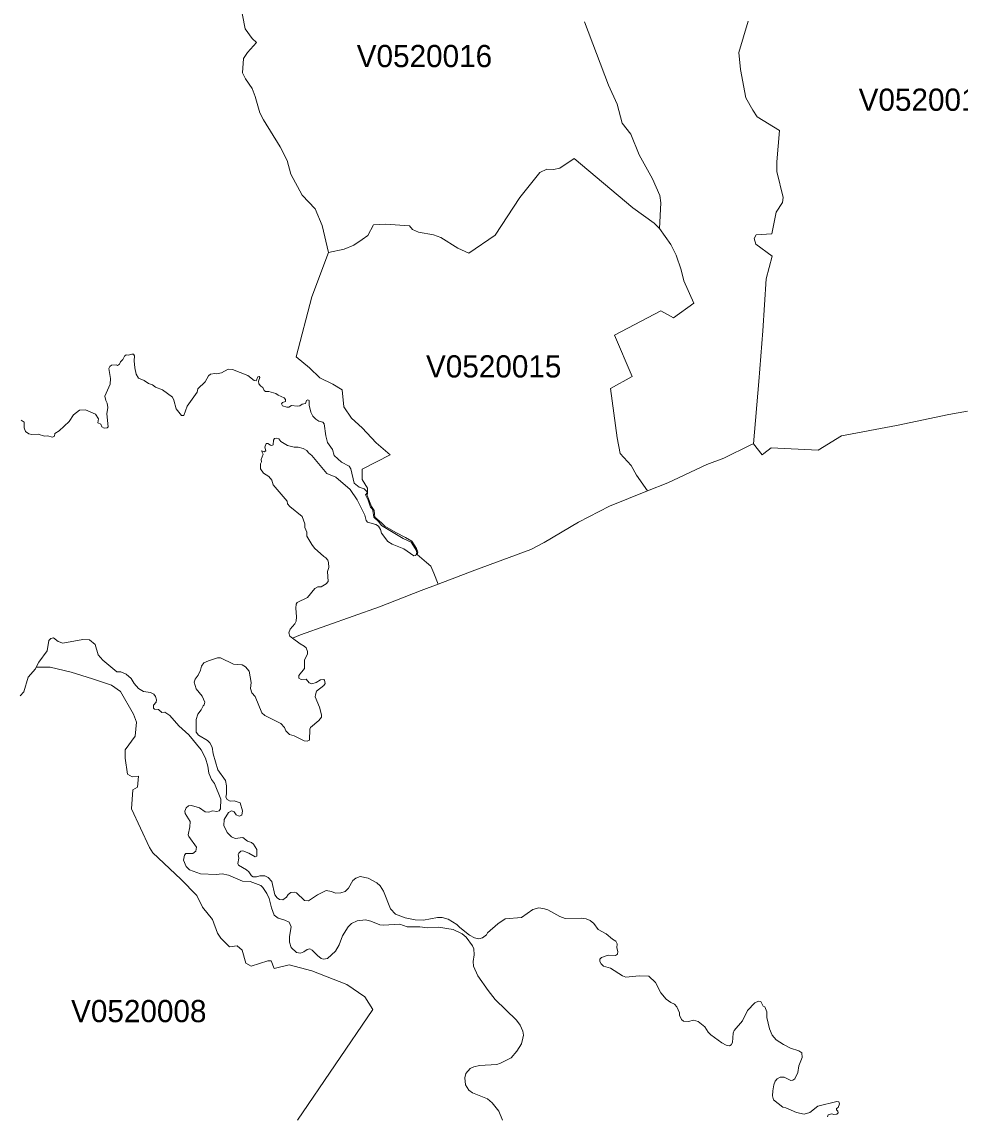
# Model space of a CAD drawing. Extents: x 369010 to 735936, y 6377141 to 6616555.
# Drawn here: x 475060 to 479285, y 6542045 to 6546972 of the extents above; entities that cross this region are included whole.
import ezdxf
from ezdxf.enums import TextEntityAlignment as Align

# ---------------------------------------------------------------- set-up
doc = ezdxf.new("R2010")
doc.units = 0
doc.header["$LTSCALE"] = 40
doc.layers.add('3', color=7, linetype='Continuous', lineweight=13)
doc.layers.add('4', color=7, linetype='Continuous')

msp = doc.modelspace()

# ---------------------------------------------------------------- linework, layer by layer
at = {"layer": '3'}
for points in [[(476322.01, 6546192.07), (476270.53, 6546286.74), (476253.65, 6546347.64), (476223.2, 6546409.7), (476147.4, 6546530.69), (476131.68, 6546562.3), (476109.66, 6546635.78), (476096.92, 6546672.69), (476066.47, 6546715.72), (476052.9, 6546743.69), (476057.03, 6546807.91), (476075.9, 6546834.06), (476115.95, 6546879.4), (476096.92, 6546898.27), (476065.47, 6546941.47), (476041.31, 6547063.45)], [(476041.31, 6547063.45), (476065.47, 6546941.47), (476096.92, 6546898.27), (476115.95, 6546879.4), (476075.9, 6546834.06), (476057.03, 6546807.91), (476052.9, 6546743.69), (476066.47, 6546715.72), (476096.92, 6546672.69), (476109.66, 6546635.78), (476131.68, 6546562.3), (476147.4, 6546530.69), (476223.2, 6546409.7), (476253.65, 6546347.64), (476270.53, 6546286.74), (476322.01, 6546192.07), (476379.77, 6546130.33), (476412.37, 6546055.69), (476439.84, 6545933.88), (476510.68, 6545948.28), (476553.88, 6545967.48), (476592.11, 6545992.63), (476617.43, 6546010.67), (476643.74, 6546058.51), (476697.7, 6546060.99), (476805.77, 6546053.71), (476818.85, 6546036.99), (476845.33, 6546025.07), (476913.19, 6546013.98), (476946.78, 6546000.74), (477022.42, 6545952.75), (477072.73, 6545931.23), (477190.4, 6546011.67), (477301.46, 6546181.64), (477392.65, 6546294.35), (477423.93, 6546309.91), (477453.89, 6546307.59), (477481.53, 6546313.55), (477546.24, 6546357.9), (477811.38, 6546134.8), (477907.37, 6546065.29), (477931.37, 6546041.29), (477937.32, 6546157.64), (477932.52, 6546190.08), (477900.09, 6546265.55), (477839.01, 6546373.62), (477801.94, 6546466.64), (477763.55, 6546516.95), (477740.71, 6546602.19), (477701.15, 6546687.42), (477593.24, 6546972.58)], [(477593.24, 6546972.58), (477701.15, 6546687.42), (477740.71, 6546602.19), (477763.55, 6546516.95), (477801.94, 6546466.64), (477839.01, 6546373.62), (477900.09, 6546265.55), (477932.52, 6546190.08), (477937.32, 6546157.64), (477931.37, 6546041.29), (477981.51, 6545969.79), (478006.5, 6545921.63), (478028.68, 6545855.6), (478040.6, 6545806.44), (478085.78, 6545706.31), (477993.6, 6545639.28), (477937.49, 6545671.23), (477728.13, 6545561.17), (477808.23, 6545375.8), (477710.09, 6545321.68), (477740.21, 6545100.07), (477754.28, 6545029.07), (477803.27, 6544974.95), (477827.43, 6544931.92), (477877.08, 6544860.09), (477968.44, 6544896.83), (478144.2, 6544979.25), (478220.5, 6545007.89), (478343.14, 6545068.13), (478354.06, 6545073.09), (478378.39, 6545352.46), (478396.27, 6545580.53), (478411.99, 6545814.88), (478438.47, 6545917), (478365.15, 6545971.12), (478357.87, 6545997.6), (478366.31, 6546013.16), (478437.15, 6546017.96), (478456.51, 6546115.27), (478485.31, 6546159.79), (478487.63, 6546181.47), (478459.99, 6546299.15), (478459.99, 6546342.51), (478472.07, 6546483.52), (478371.11, 6546544.92), (478350.75, 6546574.88), (478320.63, 6546630.16), (478295.47, 6546757.59), (478288.52, 6546834.06), (478330.56, 6546975.89)], [(478330.56, 6546975.89), (478288.52, 6546834.06), (478295.47, 6546757.59), (478320.63, 6546630.16), (478350.75, 6546574.88), (478371.11, 6546544.92), (478472.07, 6546483.52), (478459.99, 6546342.51), (478459.99, 6546299.15), (478487.63, 6546181.47), (478485.31, 6546159.79), (478456.51, 6546115.27), (478437.15, 6546017.96), (478366.31, 6546013.16), (478357.87, 6545997.6)], [(475503.59, 6545441.01), (475514.51, 6545452.76), (475521.13, 6545467.49), (475529.24, 6545472.95), (475539.34, 6545470.97), (475554.89, 6545476.59), (475562.34, 6545475.6), (475567.47, 6545468.98), (475565.65, 6545446.31), (475567.8, 6545413.87), (475574.92, 6545385.9), (475584.52, 6545368.68), (475610.34, 6545356.93), (475630.03, 6545343.53), (475648.24, 6545338.07), (475661.64, 6545326.98), (475693.26, 6545315.72), (475737.11, 6545282.13), (475744.56, 6545269.22), (475753.66, 6545230.16), (475777.99, 6545199.54), (475788.25, 6545199.37), (475804.31, 6545242.57), (475849.66, 6545304.97), (475852.14, 6545319.86), (475885.41, 6545351.97), (475899.97, 6545378.95), (475909.07, 6545385.9), (475928.11, 6545389.37), (475936.88, 6545388.05), (475957.9, 6545392.02), (475988.85, 6545407.91), (476007.71, 6545407.25), (476076.4, 6545380.27), (476106.35, 6545357.26), (476114.13, 6545356.27), (476122.57, 6545374.15), (476128.03, 6545375.8), (476131.34, 6545370.5), (476125.22, 6545354.29), (476126.38, 6545342.53), (476134.99, 6545332.27), (476145.41, 6545326.65), (476151.04, 6545313.08), (476156.83, 6545308.11), (476171.4, 6545307.78), (476203.34, 6545299.34), (476214.26, 6545291.23), (476241.07, 6545280.14), (476247.03, 6545272.36), (476247.36, 6545262.6), (476232.63, 6545258.46), (476228.83, 6545252.5), (476233.3, 6545243.07), (476253.16, 6545237.94), (476262.26, 6545237.94), (476274.01, 6545244.72), (476298.67, 6545241.25), (476311.25, 6545244.06), (476321.51, 6545251.18), (476336.9, 6545253.49), (476340.71, 6545267.56), (476347.16, 6545270.71), (476352.79, 6545267.23), (476353.78, 6545246.05), (476361.23, 6545215.59), (476370.33, 6545197.55), (476383.9, 6545183.32), (476397.48, 6545174.88), (476414.69, 6545169.42), (476421.47, 6545163.13), (476427.93, 6545108.35), (476436.04, 6545079.05), (476457.72, 6545047.11), (476466.49, 6545019.31), (476498.27, 6544989.68), (476533.19, 6544971.81), (476541.13, 6544959.06), (476555.37, 6544895.67), (476578.37, 6544877.47), (476601.54, 6544869.03), (476615.61, 6544854.13), (476616.44, 6544872.83), (476592.6, 6544911.89), (476591.45, 6544957.57), (476718.55, 6545023.44), (476655, 6545076.24), (476591.45, 6545144.76), (476543.45, 6545187.95), (476509.85, 6545238.27), (476501.41, 6545316.22), (476459.37, 6545341.38), (476401.78, 6545370.17), (476355.11, 6545414.69), (476295.03, 6545463.85), (476364.71, 6545734.94), (476439.84, 6545933.88), (476412.37, 6546055.69), (476379.77, 6546130.33), (476322.01, 6546192.07)], [(478357.87, 6545997.6), (478365.15, 6545971.12), (478438.47, 6545917), (478411.99, 6545814.88), (478396.27, 6545580.53), (478378.39, 6545352.46), (478354.06, 6545073.09)], [(475056.73, 6545178.85), (475069.31, 6545169.42), (475070.3, 6545145.09), (475075.93, 6545128.21), (475090.99, 6545118.11), (475104.06, 6545114.47), (475132.86, 6545115.79), (475161.49, 6545106.69), (475175.56, 6545109.01), (475198.07, 6545101.73), (475206.51, 6545107.35), (475207.5, 6545119.1), (475227.03, 6545130.69), (475273.04, 6545172.4), (475292.4, 6545203.18), (475319.38, 6545224.03), (475345.37, 6545226.02), (475390.38, 6545205.83), (475404.78, 6545185.31), (475402.13, 6545167.43), (475414.55, 6545160.98), (475419.02, 6545149.56), (475429.77, 6545143.43), (475443.68, 6545143.76), (475448.64, 6545149.23), (475441.52, 6545207.48), (475445.99, 6545236.28), (475444.34, 6545255.48), (475437.55, 6545267.89), (475433.58, 6545286.76), (475457.25, 6545341.38), (475459.23, 6545366.04), (475451.45, 6545411.55), (475455.1, 6545419.99), (475462.54, 6545426.45), (475484.39, 6545427.77), (475489.52, 6545424.46), (475498.95, 6545431.08), (475503.59, 6545441.01)], [(479318.46, 6545219.23), (479233.72, 6545204.67), (478998.37, 6545155.52), (478751.27, 6545108.18), (478645.02, 6545043.47), (478433.67, 6545053.73), (478401.4, 6545029.4), (478392.79, 6545022.62), (478354.06, 6545073.09), (478343.14, 6545068.13), (478220.5, 6545007.89), (478144.2, 6544979.25), (477968.44, 6544896.83), (477877.08, 6544860.09), (477705.29, 6544791.24), (477566.93, 6544719.58), (477411.02, 6544628.22), (477352.1, 6544597.1), (477100.04, 6544503.26), (476933.87, 6544440.21), (476857.91, 6544411.24), (476670.39, 6544338.92), (476314.39, 6544212.31), (476278.31, 6544196.75), (476312.57, 6544171.26), (476331.11, 6544161.66), (476339.55, 6544153.55), (476345.51, 6544136.84), (476345.51, 6544126.25), (476332.1, 6544098.61), (476332.93, 6544061.2), (476307.28, 6544028.93), (476306.61, 6544016.68), (476317.7, 6544011.06), (476340.38, 6544012.38), (476353.78, 6543995.5), (476366.03, 6543992.02), (476385.56, 6543998.15), (476404.1, 6544009.57), (476418.66, 6544011.39), (476422.63, 6544007.91), (476425.78, 6543992.85), (476419.82, 6543984.08), (476386.72, 6543958.09), (476381.59, 6543941.87), (476380.92, 6543932.44), (476399.79, 6543886.27), (476409.23, 6543851.51), (476408.4, 6543841.41), (476396.98, 6543825.86), (476359.91, 6543794.74), (476355.6, 6543787.13), (476354.94, 6543737.81), (476344.51, 6543733.84), (476330.11, 6543734.5), (476285.93, 6543757.67), (476265.24, 6543762.8), (476247.53, 6543780.01), (476241.57, 6543794.41), (476225.68, 6543813.44), (476153.03, 6543849.19), (476140.12, 6543861.6), (476110.33, 6543934.1), (476094.77, 6543950.65), (476088.98, 6543971.17), (476092.12, 6543998.15), (476082.85, 6544049.12), (476067.29, 6544067.99), (476051.41, 6544077.75), (476013.01, 6544080.73), (475954.75, 6544108.87), (475941.02, 6544108.21), (475899.97, 6544095.3), (475879.45, 6544085.53), (475868.69, 6544071.3), (475863.89, 6544053.09), (475852.8, 6544030.92), (475839.56, 6544012.05), (475836.09, 6543998.81), (475843.86, 6543968.85), (475871.83, 6543936.08), (475883.25, 6543908.44), (475880.94, 6543896.69), (475875.48, 6543893.22), (475867.2, 6543874.68), (475851.48, 6543854.82), (475844.03, 6543831.65), (475845.19, 6543773.56), (475855.28, 6543760.81), (475895, 6543737.15), (475905.27, 6543726.72), (475916.02, 6543707.19), (475920.49, 6543676.07), (475942.5, 6543604.25)], [(478354.06, 6545073.09), (478392.79, 6545022.62), (478401.4, 6545029.4), (478433.67, 6545053.73), (478645.02, 6545043.47), (478751.27, 6545108.18), (478998.37, 6545155.52), (479233.72, 6545204.67), (479318.46, 6545219.23)], [(476278.31, 6544196.75), (476314.39, 6544212.31), (476670.39, 6544338.92), (476857.91, 6544411.24), (476933.87, 6544440.21), (476914.18, 6544490.35), (476900.94, 6544520.97), (476882.4, 6544538.35), (476839.87, 6544574.43), (476843.34, 6544584.69), (476837.38, 6544600.75), (476815.87, 6544633.85), (476787.57, 6544650.56), (476744.37, 6544673.4), (476694.72, 6544702.2), (476678.5, 6544717.26), (476649.04, 6544741.76), (476645.4, 6544771.71), (476634.64, 6544790.91), (476615.11, 6544840.4), (476615.61, 6544852.64), (476607.5, 6544842.05), (476618.92, 6544819.38), (476629.02, 6544787.43), (476637.46, 6544779.66), (476640.1, 6544772.54), (476644.74, 6544742.09), (476667.08, 6544720.9), (476679.16, 6544705.01), (476776.81, 6544646.09), (476812.56, 6544628.88), (476835.73, 6544593.46), (476838.05, 6544583.7), (476833.25, 6544569.8), (476824.81, 6544567.81), (476778.96, 6544599.42), (476727.49, 6544620.11), (476708.29, 6544632.19), (476679, 6544670.26), (476674.2, 6544687.14), (476665.43, 6544701.04), (476653.18, 6544708.82), (476615.77, 6544720.24), (476609.65, 6544727.03), (476604.19, 6544751.52), (476569.43, 6544820.04), (476538.32, 6544867.21), (476473.44, 6544922.82), (476432.23, 6544938.7), (476364.87, 6545019.97), (476350.14, 6545031.88), (476343.36, 6545041.98), (476326.47, 6545052.08), (476303.63, 6545056.87), (476285.93, 6545056.87), (476255.14, 6545064.49), (476225.52, 6545083.02), (476216.41, 6545094.28), (476205.66, 6545097.26), (476197.71, 6545095.93), (476192.91, 6545088.82), (476190.6, 6545067.63), (476185.8, 6545064.82), (476178.84, 6545065.65), (476167.26, 6545074.42), (476160.14, 6545074.09), (476154.18, 6545057.87), (476158.16, 6545040.66), (476150.38, 6545036.85), (476138.96, 6545040.32), (476145.74, 6545026.09), (476137.47, 6545002.09), (476138.79, 6544992), (476134.49, 6544981.9), (476134.16, 6544960.39), (476148.23, 6544939.86), (476172.22, 6544925.63), (476185.63, 6544908.42), (476190.6, 6544887.9), (476253.65, 6544813.91), (476255.64, 6544801.83), (476266.23, 6544790.08), (476321.67, 6544745.89), (476333.09, 6544712.79), (476334.09, 6544694.92), (476342.86, 6544674.73), (476342.36, 6544656.19), (476364.71, 6544619.12), (476378.11, 6544602.9), (476419.16, 6544564.5), (476428.92, 6544559.04), (476437.69, 6544547.95), (476440.34, 6544537.85), (476441.33, 6544516.17), (476436.04, 6544497.97), (476438.52, 6544452.12), (476430.41, 6544441.37), (476407.41, 6544428.13), (476392.01, 6544428.13), (476378.44, 6544421.51)], [(476378.44, 6544421.51), (476345.18, 6544380.29), (476299.66, 6544358.28), (476295.36, 6544349.68), (476293.21, 6544331.8), (476297.01, 6544292.91), (476294.53, 6544274.04), (476288.74, 6544261.3), (476267.89, 6544238.29), (476262.09, 6544221.74), (476266.06, 6544207.01), (476278.31, 6544196.75)], [(475810.43, 6543441.72), (475823.18, 6543444.37), (475859.42, 6543432.62), (475885.57, 6543415.08), (475900.96, 6543413.92), (475918.18, 6543420.37), (475938.04, 6543417.39), (475948.13, 6543419.71), (475954.59, 6543429.47), (475954.92, 6543472.67), (475926.78, 6543542.18), (475913.71, 6543560.72), (475900.8, 6543589.68), (475897.32, 6543620.8), (475886.56, 6543656.21), (475867.2, 6543694.61), (475811.76, 6543761.64), (475766.08, 6543802.52), (475725.53, 6543848.36), (475703.02, 6543863.59), (475689.12, 6543862.6), (475674.06, 6543875.67), (475656.51, 6543878.16), (475652.38, 6543882.46), (475651.55, 6543894.87), (475664.29, 6543909.44), (475665.45, 6543919.53), (475661.64, 6543934.76), (475653.53, 6543945.52), (475638.8, 6543952.3), (475606.7, 6543957.27), (475584.85, 6543970.51), (475564.99, 6543993.02), (475551.92, 6544016.35), (475528.58, 6544034.56), (475505.41, 6544045.98), (475487.53, 6544045.31), (475423.48, 6544097.61), (475402.96, 6544121.61), (475389.72, 6544169.11), (475363.74, 6544189.47), (475333.95, 6544191.12), (475244.41, 6544174.9), (475223.56, 6544182.35), (475201.71, 6544198.9), (475189.63, 6544195.1), (475180.52, 6544186.99), (475173.74, 6544139.82), (475135.51, 6544089.83), (475124.42, 6544066.5)], [(475124.42, 6544066.5), (475121.27, 6544059.88), (475088.01, 6544021.15), (475067.82, 6543955.94), (475052.42, 6543938.07)], [(475124.42, 6544066.5), (475187.48, 6544066.5), (475280.99, 6544043.99), (475377.8, 6544014.7), (475463.54, 6543985.4), (475502.93, 6543957.27), (475562.67, 6543854.65), (475576.08, 6543818.57), (475569.46, 6543755.52), (475525.43, 6543694.61), (475524.28, 6543656.38), (475535.53, 6543584.22), (475555.89, 6543572.97), (475585.18, 6543575.28), (475580.71, 6543525.63), (475559.2, 6543514.38), (475553.57, 6543428.81), (475634.67, 6543254.04), (475648.73, 6543231.2), (475776.01, 6543111.71), (475848.17, 6543038.55), (475872.99, 6542986.59), (475918.01, 6542930.31), (475940.52, 6542868.42), (475955.25, 6542846.9), (475994.64, 6542807.51), (476029.56, 6542811.98), (476050.91, 6542791.79), (476067.79, 6542733.2), (476092.62, 6542720.79), (476167.09, 6542744.45), (476181.66, 6542744.45), (476196.39, 6542710.52), (476262.75, 6542726.41), (476365.86, 6542699.77), (476522.43, 6542637.87), (476603.53, 6542581.6), (476639.61, 6542525.16), (476300.49, 6542027.16)], [(475280.99, 6544043.99), (475187.48, 6544066.5), (475124.42, 6544066.5)], [(476300.49, 6542027.16), (476639.61, 6542525.16), (476603.53, 6542581.6), (476522.43, 6542637.87), (476365.86, 6542699.77), (476262.75, 6542726.41), (476196.39, 6542710.52), (476181.66, 6542744.45), (476167.09, 6542744.45), (476092.62, 6542720.79), (476067.79, 6542733.2), (476050.91, 6542791.79), (476029.56, 6542811.98), (475994.64, 6542807.51), (475955.25, 6542846.9), (475940.52, 6542868.42), (475918.01, 6542930.31), (475872.99, 6542986.59), (475848.17, 6543038.55), (475776.01, 6543111.71), (475648.73, 6543231.2), (475634.67, 6543254.04), (475553.57, 6543428.81), (475559.2, 6543514.38), (475580.71, 6543525.63), (475585.18, 6543575.28), (475555.89, 6543572.97), (475535.53, 6543584.22), (475524.28, 6543656.38), (475525.43, 6543694.61), (475569.46, 6543755.52), (475576.08, 6543818.57), (475562.67, 6543854.65), (475502.93, 6543957.27), (475463.54, 6543985.4), (475377.8, 6544014.7), (475280.99, 6544043.99)], [(475942.5, 6543604.25), (475976.76, 6543556.08), (475980.4, 6543533.08), (475980.4, 6543496.67), (475977.43, 6543481.77), (475983.88, 6543470.35), (475997.78, 6543462.91), (476015.33, 6543465.06), (476042.63, 6543455.13), (476053.72, 6543419.05), (476050.41, 6543399.85), (476038, 6543395.21), (476024.43, 6543401.83), (476015.33, 6543415.41), (476004.07, 6543419.38), (475990.17, 6543411.77), (475970.31, 6543381.31), (475969.65, 6543354), (475983.38, 6543321.57), (476003.74, 6543302.04), (476019.96, 6543295.75), (476055.05, 6543299.06), (476075.74, 6543282.51), (476092.95, 6543276.71), (476102.38, 6543269.76), (476117.94, 6543245.1), (476117.61, 6543215.81), (476110.16, 6543212.33), (476081.86, 6543229.55), (476054.88, 6543240.3), (476045.78, 6543237.65), (476036.51, 6543229.55), (476034.19, 6543223.42), (476036.84, 6543207.37), (476032.37, 6543183.04), (476034.69, 6543174.93), (476070.44, 6543154.74), (476082.02, 6543144.64), (476093.78, 6543127.1), (476101.88, 6543123.29), (476115.95, 6543121.97), (476131.34, 6543126.44), (476153.36, 6543126.77), (476169.08, 6543119.65), (476185.63, 6543101.78), (476199.2, 6543041.04), (476209.79, 6543027.3), (476219.89, 6543021.18), (476234.78, 6543018.53), (476251.33, 6543030.94), (476258.78, 6543042.36), (476270.53, 6543052.12), (476285.1, 6543054.28), (476296.85, 6543051.13), (476332.1, 6543016.05), (476349.64, 6543014.72), (476391.52, 6543041.7), (476429.75, 6543060.57), (476453.91, 6543056.59), (476472.28, 6543049.48), (476496.28, 6543049.81), (476514.82, 6543056.92), (476531.04, 6543070.99), (476550.24, 6543105.42), (476562.81, 6543116.67), (476582.51, 6543123.95), (476618.59, 6543115.84), (476657.65, 6543095.65), (476672.54, 6543082.25), (476687.6, 6543058.58), (476719.88, 6542978.31), (476741.72, 6542954.31), (476785.25, 6542937.93), (476831.26, 6542928.33), (476867.67, 6542927.67), (476931.56, 6542939.91), (476952.58, 6542939.25), (476979.55, 6542931.8), (477018.78, 6542908.47), (477032.02, 6542893.74), (477075.05, 6542859.97), (477097.89, 6542848.39), (477118.08, 6542843.92), (477133.97, 6542847.4), (477152.17, 6542860.97), (477156.31, 6542869.74), (477202.32, 6542911.61), (477235.59, 6542932.8), (477309.4, 6542939.58), (477360.05, 6542975.66), (477387.85, 6542982.45), (477413.84, 6542978.97), (477428.23, 6542973.51), (477482.02, 6542943.55), (477506.68, 6542935.44), (477580.33, 6542937.1), (477600.69, 6542933.13), (477619.56, 6542925.35), (477635.78, 6542912.27), (477654.31, 6542885.3)], [(477223.84, 6542027.49), (477208.11, 6542067.71), (477178.16, 6542105.11), (477156.31, 6542123.32), (477088.95, 6542150.29), (477072.73, 6542161.38), (477057.17, 6542186.37), (477054.86, 6542216.99), (477059.33, 6542237.35), (477079.02, 6542259.86), (477094.25, 6542266.97), (477120.23, 6542272.6), (477198.18, 6542278.06), (477215.4, 6542283.19), (477263.23, 6542307.69), (477288.88, 6542337.15), (477309.07, 6542371.08), (477316.35, 6542395.41), (477319, 6542409.97), (477316.35, 6542427.18), (477304.11, 6542454.16), (477287.22, 6542477), (477191.73, 6542569.52), (477160.12, 6542610.23), (477112.29, 6542677.09), (477093.42, 6542719.63), (477091.43, 6542740.81), (477096.56, 6542772.09), (477094.25, 6542797.75), (477088.95, 6542811.65), (477060.32, 6542850.38), (477042.78, 6542865.93), (477001.73, 6542885.79), (476936.03, 6542895.23), (476885.55, 6542892.58), (476852.11, 6542897.38), (476795.35, 6542898.04), (476761.25, 6542909.46), (476687.27, 6542904.66), (476672.05, 6542906.15), (476631.17, 6542923.2), (476607.17, 6542928.33), (476569.27, 6542925.02), (476544.11, 6542912.11), (476529.05, 6542897.05), (476504.06, 6542856.83), (476488.83, 6542816.78), (476471.95, 6542787.32), (476436.53, 6542755.38), (476417.5, 6542752.23), (476406.74, 6542755.05), (476390.69, 6542767.79), (476367.52, 6542792.78), (476356.76, 6542797.75), (476344.51, 6542795.76), (476329.62, 6542784.67), (476313.9, 6542778.55), (476297.01, 6542781.69), (476272.19, 6542803.87), (476264.74, 6542827.87), (476265.07, 6542853.19), (476272.35, 6542897.05), (476262.59, 6542918.56), (476243.39, 6542928), (476213.6, 6542935.78), (476195.06, 6542950.67), (476183.48, 6542982.61), (476173.05, 6543025.48), (476163.29, 6543047.66), (476144.75, 6543075.13), (476135.32, 6543083.41), (476087.65, 6543101.61), (476053.39, 6543103.1), (475989.51, 6543130.08), (475961.21, 6543136.04), (475935.22, 6543133.39), (475863.89, 6543135.37), (475813.91, 6543153.58), (475799.34, 6543168.81), (475787.43, 6543197.77), (475791.23, 6543220.44), (475797.69, 6543227.23), (475829.96, 6543227.23), (475842.87, 6543238.65), (475846.18, 6543256.52), (475810.93, 6543304.68), (475808.28, 6543312.46), (475816.39, 6543347.88), (475817.05, 6543371.88), (475795.21, 6543408.29), (475792.89, 6543418.72), (475799.34, 6543433.28), (475810.43, 6543441.72)], [(477654.31, 6542885.3), (477690.89, 6542865.6), (477718.86, 6542842.1), (477735.08, 6542832.67), (477740.04, 6542820.92), (477739.38, 6542802.21), (477743.85, 6542786.49), (477741.2, 6542774.57), (477732.93, 6542768.95), (477700.49, 6542769.61), (477669.37, 6542758.69), (477662.42, 6542752.4), (477661.76, 6542741.97), (477668.05, 6542730.72), (477679.47, 6542720.62), (477709.92, 6542711.85), (477764.21, 6542677.42), (477779.76, 6542671.47), (477839.68, 6542677.09), (477883.37, 6542675.11), (477913.49, 6542646.81), (477936.5, 6542599.97), (477960.83, 6542571.67), (477982.51, 6542556.44), (477998.23, 6542549.65), (478008.82, 6542537.9), (478021.07, 6542510.26), (478021.4, 6542499.34), (478029.51, 6542480.81), (478038.61, 6542472.7), (478061.95, 6542471.37), (478084.13, 6542477.16), (478105.64, 6542471.7), (478135.27, 6542447.87), (478150.49, 6542423.54), (478162.24, 6542411.46), (478211.9, 6542375.38), (478231.59, 6542364.12), (478245.99, 6542362.14), (478254.43, 6542366.61), (478259.56, 6542376.37), (478262.54, 6542419.07), (478268, 6542430.33), (478305.24, 6542473.52), (478327.42, 6542521.35), (478360.19, 6542555.61), (478376.41, 6542562.4), (478387, 6542561.9), (478397.92, 6542540.55), (478406.2, 6542536.75), (478414.14, 6542514.57), (478414.14, 6542489.74), (478425.73, 6542437.77), (478438.8, 6542409.31), (478457.17, 6542388.29), (478489.45, 6542367.77), (478521.06, 6542351.05), (478558.79, 6542339.8), (478571.37, 6542330.03), (478573.52, 6542308.68), (478558.79, 6542272.27), (478553.33, 6542240.82), (478541.25, 6542213.52), (478532.15, 6542206.73), (478522.22, 6542205.57), (478491.93, 6542220.14), (478473.89, 6542220.63), (478460.98, 6542213.02), (478452.54, 6542202.59), (478445.92, 6542186.21), (478441.28, 6542159.4), (478439.63, 6542136.72), (478444.59, 6542119.18), (478486.8, 6542085.25), (478499.71, 6542083.1), (478547.54, 6542060.92), (478583.12, 6542053.8), (478607.45, 6542060.92), (478644.52, 6542089.39), (478729.59, 6542111.57), (478738.03, 6542108.75), (478741.34, 6542099.81), (478735.05, 6542083.6), (478728.43, 6542079.79), (478727.94, 6542073.5), (478734.72, 6542067.21), (478735.88, 6542060.42), (478730.42, 6542054.14), (478716.68, 6542051.65), (478706.59, 6542055.46), (478690.7, 6542050.83), (478687.72, 6542041.23)]]:
    msp.add_lwpolyline(points, dxfattribs=at)
msp.add_lwpolyline([(476439.84, 6545933.88), (476364.71, 6545734.94), (476295.03, 6545463.85), (476355.11, 6545414.69), (476401.78, 6545370.17), (476459.37, 6545341.38), (476501.41, 6545316.22), (476509.85, 6545238.27), (476543.45, 6545187.95), (476591.45, 6545144.76), (476655, 6545076.24), (476718.55, 6545023.44), (476591.45, 6544957.57), (476592.6, 6544911.89), (476616.44, 6544872.83), (476615.61, 6544854.13), (476616.27, 6544853.47), (476615.61, 6544852.64), (476615.11, 6544840.4), (476634.64, 6544790.91), (476645.4, 6544771.71), (476649.04, 6544741.76), (476678.5, 6544717.26), (476694.72, 6544702.2), (476744.37, 6544673.4), (476787.57, 6544650.56), (476815.87, 6544633.85), (476837.38, 6544600.75), (476843.34, 6544584.69), (476839.87, 6544574.43), (476882.4, 6544538.35), (476900.94, 6544520.97), (476914.18, 6544490.35), (476933.87, 6544440.21), (477100.04, 6544503.26), (477352.1, 6544597.1), (477411.02, 6544628.22), (477566.93, 6544719.58), (477705.29, 6544791.24), (477877.08, 6544860.09), (477827.43, 6544931.92), (477803.27, 6544974.95), (477754.28, 6545029.07), (477740.21, 6545100.07), (477710.09, 6545321.68), (477808.23, 6545375.8), (477728.13, 6545561.17), (477937.49, 6545671.23), (477993.6, 6545639.28), (478085.78, 6545706.31), (478040.6, 6545806.44), (478028.68, 6545855.6), (478006.5, 6545921.63), (477981.51, 6545969.79), (477931.37, 6546041.29), (477907.37, 6546065.29), (477811.38, 6546134.8), (477546.24, 6546357.9), (477481.53, 6546313.55), (477453.89, 6546307.59), (477423.93, 6546309.91), (477392.65, 6546294.35), (477301.46, 6546181.64), (477190.4, 6546011.67), (477072.73, 6545931.23), (477022.42, 6545952.75), (476946.78, 6546000.74), (476913.19, 6546013.98), (476845.33, 6546025.07), (476818.85, 6546036.99), (476805.77, 6546053.71), (476697.7, 6546060.99), (476643.74, 6546058.51), (476617.43, 6546010.67), (476592.11, 6545992.63), (476553.88, 6545967.48), (476510.68, 6545948.28)], close=True, dxfattribs=at)

# ---------------------------------------------------------------- texts
at = {"layer": '4'}
for s, p in [('V0520016', (476872.45, 6546768.59)), ('V0520014', (479132.77, 6546571.97)), ('V0520015', (477184.42, 6545371.11)), ('V0520008', (475585.9, 6542468.04))]:
    msp.add_text(s, height=100, dxfattribs=at).set_placement(p, align=Align.CENTER)

doc.saveas('drawing.dxf')
